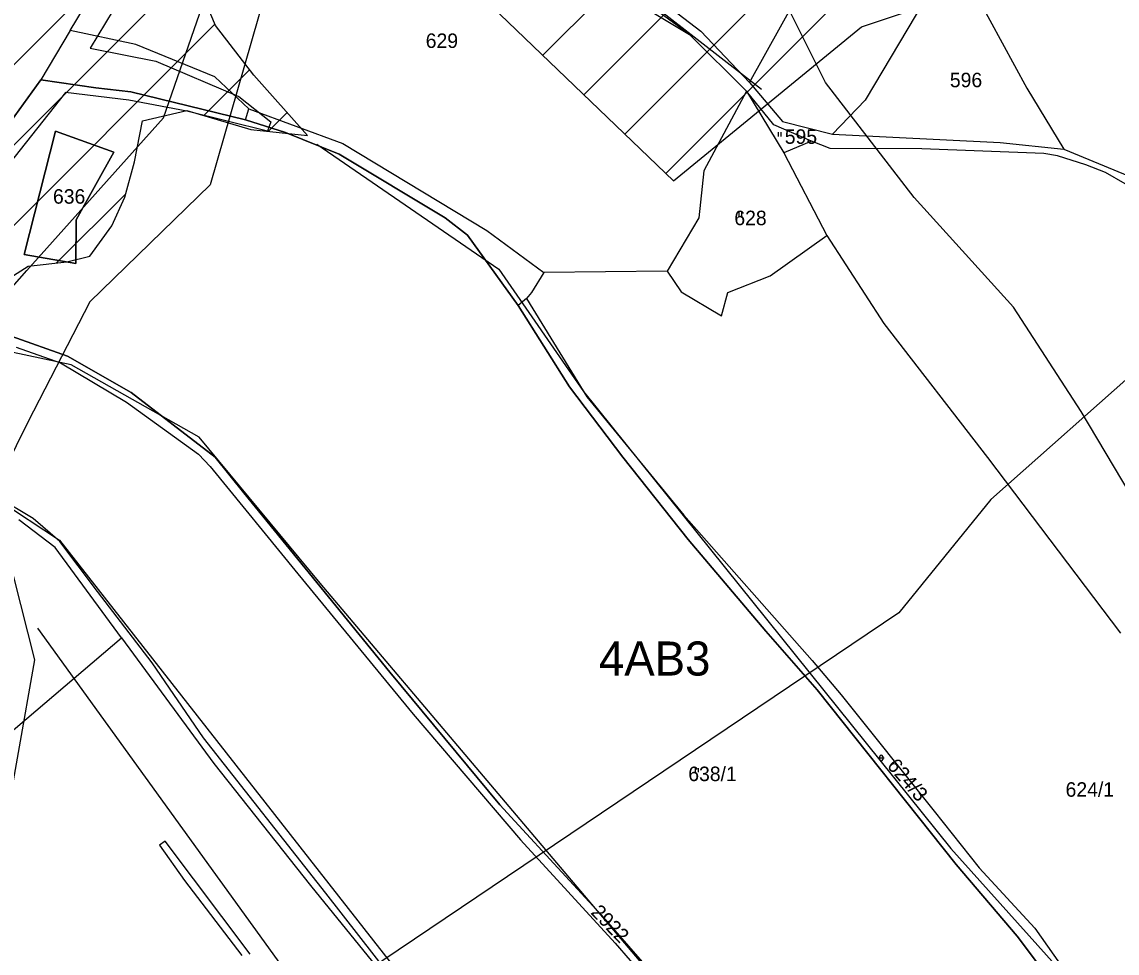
# Model space of a CAD drawing. Extents: x -564810 to -550519, y -1045831 to -1034011.
# Drawn here: x -554481.6 to -554096, y -1037395.7 to -1037067.9 of the extents above; entities that cross this region are included whole.
import ezdxf

# ---------------------------------------------------------------- set-up
doc = ezdxf.new("R2010")
doc.units = 0
for name, color, linetype in [('Biokoridory', 7, 'Continuous'), ('Interakční prvky', 7, 'Continuous'), ('KN stav', 7, 'Continuous'), ('Lesní porost', 7, 'Continuous'), ('Obvod KPU', 7, 'Continuous'), ('Odvodněné plochy', 7, 'Continuous'), ('Parcelní čísla', 7, 'Continuous'), ('přeložka st silnice', 7, 'Continuous'), ('STG', 7, 'Continuous'), ('Vrstva 16', 7, 'Continuous'), ('Vrstva 4', 7, 'Continuous'), ('zamokř ploch', 7, 'Continuous')]:
    doc.layers.add(name, color=color, linetype=linetype)

msp = doc.modelspace()

# ---------------------------------------------------------------- linework, layer by layer
at = {"layer": 'Biokoridory'}
for points in [[(-553945.16, -1036881.18), (-554015.72, -1036962.62), (-554067.26, -1036963.77), (-554132.53, -1036979.8), (-554196.67, -1036993.54), (-554234.46, -1037007.29), (-554300.88, -1036975.22), (-554335.24, -1036993.54), (-554357, -1037030.19), (-554393.64, -1037049.66), (-554415.4, -1037125.24), (-554457.78, -1037166.47), (-554479.54, -1037208.84), (-554492.13, -1037234.04), (-554477.25, -1037292.44), (-554488.7, -1037357.72), (-554504.73, -1037417.27), (-554517.33, -1037456.21), (-554516.18, -1037585.62), (-554550.54, -1037626.85), (-554581.46, -1037653.19), (-554608.37, -1037640.02), (-554697.13, -1037672.66)], [(-554542.29, -1037429.71), (-554504.5, -1037393.63), (-554531.98, -1037360.42), (-554497.63, -1037306.6), (-554506.79, -1037264.22), (-554515.38, -1037232.73), (-554515.38, -1037195.51), (-554479.88, -1037155.43), (-554431.78, -1037101.6), (-554418.04, -1037062.09), (-554404.87, -1037026.59), (-554366.5, -1036988.22), (-554331.57, -1036960.74), (-554289.77, -1036956.73), (-554242.24, -1036977.92), (-554196.44, -1036955.01), (-554152.35, -1036950.43), (-554073.9, -1036929.25), (-553996.6, -1036903.48)]]:
    msp.add_lwpolyline(points, dxfattribs=at)
at = {"layer": 'Interakční prvky'}
for p, q in [((-554260.13, -1037061.27), (-554221.24, -1037091.51)), ((-554377.83, -1037110.94), (-554313.75, -1037154.89)), ((-554313.75, -1037154.89), (-554283.93, -1037198.03)), ((-554464.36, -1037188.65), (-554535.29, -1037173.33)), ((-554419.22, -1037214.05), (-554464.36, -1037188.65)), ((-554283.93, -1037198.03), (-554154.56, -1037358.9)), ((-554376.62, -1037265.5), (-554419.22, -1037214.05)), ((-554491.77, -1037235.02), (-554468.39, -1037250.34)), ((-554468.39, -1037250.34), (-554317.66, -1037442.66)), ((-554255.72, -1037408.23), (-554376.62, -1037265.5)), ((-554375.29, -1037420.6), (-554476.05, -1037281.3)), ((-554154.56, -1037358.9), (-554036.07, -1037490.9))]:
    msp.add_line(p, q, dxfattribs=at)
at = {"layer": 'KN stav'}
for p, q in [((-554464.63, -1037070.92), (-554434.82, -1037020.94)), ((-554225.38, -1037089.19), (-554199.86, -1037043.05)), ((-554151.88, -1037046.81), (-554127.78, -1037091.22)), ((-554269.49, -1037050.49), (-554242.54, -1037071.15)), ((-554276.77, -1037054.13), (-554246.54, -1037072.31)), ((-554246.54, -1037072.31), (-554274.84, -1037051.51)), ((-554163.83, -1037060.27), (-554184.74, -1037095.37)), ((-554441.5, -1037075.86), (-554464.63, -1037070.92)), ((-554246.54, -1037072.31), (-554226.53, -1037092.22)), ((-554242.54, -1037071.15), (-554225.38, -1037089.19)), ((-554413.69, -1037087.16), (-554441.5, -1037075.86)), ((-554501.16, -1037124.39), (-554474.97, -1037088.25)), ((-554474.97, -1037088.25), (-554501.16, -1037124.39)), ((-554474.97, -1037088.25), (-554455.61, -1037091.03)), ((-554455.61, -1037091.03), (-554474.97, -1037088.25)), ((-554401.75, -1037098.47), (-554413.69, -1037087.16)), ((-554225.38, -1037089.19), (-554213.83, -1037102.91)), ((-554455.61, -1037091.03), (-554443.35, -1037092.47)), ((-554443.35, -1037092.47), (-554455.61, -1037091.03)), ((-554443.35, -1037092.47), (-554402.97, -1037102.33)), ((-554402.97, -1037102.33), (-554443.35, -1037092.47)), ((-554226.53, -1037092.22), (-554241.46, -1037120.32)), ((-554216.87, -1037104.13), (-554226.53, -1037092.22)), ((-554226.53, -1037092.22), (-554213.38, -1037113.91)), ((-554127.78, -1037091.22), (-554114.78, -1037112.68)), ((-554184.74, -1037095.37), (-554196.19, -1037107.36)), ((-554402.97, -1037102.33), (-554401.75, -1037098.47)), ((-554402.97, -1037102.33), (-554388.77, -1037106.77)), ((-554388.77, -1037106.77), (-554402.97, -1037102.33)), ((-554203.56, -1037109.89), (-554216.87, -1037104.13)), ((-554213.83, -1037102.91), (-554196.19, -1037107.36)), ((-554469.84, -1037106.31), (-554480.84, -1037149.77)), ((-554480.84, -1037149.77), (-554469.84, -1037106.31)), ((-554449.23, -1037113.75), (-554469.84, -1037106.31)), ((-554469.84, -1037106.31), (-554449.23, -1037113.75)), ((-554388.77, -1037106.77), (-554369.88, -1037114.39)), ((-554369.88, -1037114.39), (-554388.77, -1037106.77)), ((-554196.19, -1037107.36), (-554137.13, -1037110.37)), ((-554203.56, -1037109.89), (-554213.38, -1037113.91)), ((-554196.99, -1037112.41), (-554203.56, -1037109.89)), ((-554164.8, -1037112.59), (-554196.99, -1037112.41)), ((-554121.79, -1037114.19), (-554164.8, -1037112.59)), ((-554137.13, -1037110.37), (-554114.78, -1037112.68)), ((-554114.78, -1037112.68), (-554090.37, -1037122.73)), ((-554462.56, -1037137.57), (-554449.23, -1037113.75)), ((-554449.23, -1037113.75), (-554462.56, -1037137.57)), ((-554369.88, -1037114.39), (-554332.62, -1037136.9)), ((-554332.62, -1037136.9), (-554369.88, -1037114.39)), ((-554213.38, -1037113.91), (-554198.19, -1037143.02)), ((-554116.94, -1037114.99), (-554121.79, -1037114.19)), ((-554106.96, -1037118.14), (-554116.94, -1037114.99)), ((-554241.46, -1037120.32), (-554243.22, -1037136.86)), ((-554100.03, -1037120.93), (-554106.96, -1037118.14)), ((-554093.11, -1037124.89), (-554100.03, -1037120.93)), ((-554462.69, -1037152.93), (-554462.56, -1037137.57)), ((-554462.56, -1037137.57), (-554462.69, -1037152.93)), ((-554332.62, -1037136.9), (-554324.79, -1037142.93)), ((-554324.79, -1037142.93), (-554332.62, -1037136.9)), ((-554243.22, -1037136.86), (-554254.41, -1037155.68)), ((-554324.79, -1037142.93), (-554306.91, -1037167.71)), ((-554306.91, -1037167.71), (-554324.79, -1037142.93)), ((-554218.13, -1037157.26), (-554198.19, -1037143.02)), ((-554198.19, -1037143.02), (-554178.09, -1037174.01)), ((-554480.84, -1037149.77), (-554462.69, -1037152.93)), ((-554462.69, -1037152.93), (-554480.84, -1037149.77)), ((-554297.88, -1037156.11), (-554302.16, -1037163.17)), ((-554254.41, -1037155.68), (-554297.88, -1037156.11)), ((-554254.41, -1037155.68), (-554249.46, -1037162.95)), ((-554233.04, -1037163.09), (-554218.13, -1037157.26)), ((-554249.46, -1037162.95), (-554235.35, -1037171.31)), ((-554235.35, -1037171.31), (-554233.04, -1037163.09)), ((-554303.98, -1037165.21), (-554306.91, -1037167.71)), ((-554302.16, -1037163.17), (-554303.98, -1037165.21)), ((-554303.98, -1037165.21), (-554282.68, -1037199.83)), ((-554306.91, -1037167.71), (-554288.84, -1037196.33)), ((-554288.84, -1037196.33), (-554306.91, -1037167.71)), ((-554178.09, -1037174.01), (-554141.65, -1037221.25)), ((-554465.63, -1037185.55), (-554485.45, -1037178.52)), ((-554485.45, -1037178.52), (-554465.63, -1037185.55)), ((-554483.68, -1037182.35), (-554468.04, -1037187.86)), ((-554443.23, -1037198.33), (-554465.63, -1037185.55)), ((-554465.63, -1037185.55), (-554443.23, -1037198.33)), ((-554468.04, -1037187.86), (-554444.78, -1037201.8)), ((-554288.84, -1037196.33), (-554270.09, -1037221.14)), ((-554270.09, -1037221.14), (-554288.84, -1037196.33)), ((-554413.63, -1037221.15), (-554443.23, -1037198.33)), ((-554443.23, -1037198.33), (-554413.63, -1037221.15)), ((-554282.68, -1037199.83), (-554248.57, -1037241.51)), ((-554444.78, -1037201.8), (-554419.49, -1037220.08)), ((-554419.49, -1037220.08), (-554415.35, -1037224.35)), ((-554415.35, -1037224.35), (-554384.5, -1037262.24)), ((-554403.54, -1037233.63), (-554413.63, -1037221.15)), ((-554413.63, -1037221.15), (-554403.54, -1037233.63)), ((-554270.09, -1037221.14), (-554247, -1037250.12)), ((-554247, -1037250.12), (-554270.09, -1037221.14)), ((-554141.65, -1037221.25), (-554094.81, -1037283.1)), ((-554477.68, -1037242.75), (-554494.78, -1037232.58)), ((-554352.1, -1037296.79), (-554403.54, -1037233.63)), ((-554403.54, -1037233.63), (-554352.1, -1037296.79)), ((-554469.97, -1037252.87), (-554482.71, -1037243.12)), ((-554468.3, -1037250.79), (-554477.68, -1037242.75)), ((-554248.57, -1037241.51), (-554203.38, -1037292.76)), ((-554454.99, -1037268.44), (-554468.3, -1037250.79)), ((-554247, -1037250.12), (-554219.73, -1037282.36)), ((-554219.73, -1037282.36), (-554247, -1037250.12)), ((-554446.56, -1037284.67), (-554469.97, -1037252.87)), ((-554384.5, -1037262.24), (-554343.9, -1037311.61)), ((-554435.76, -1037293.5), (-554454.99, -1037268.44)), ((-554219.73, -1037282.36), (-554201.57, -1037303.06)), ((-554201.57, -1037303.06), (-554219.73, -1037282.36)), ((-554532.67, -1037357.98), (-554446.56, -1037284.67)), ((-554446.56, -1037284.67), (-554414.01, -1037328.97)), ((-554417.73, -1037319.88), (-554435.76, -1037293.5)), ((-554203.38, -1037292.76), (-554193.17, -1037304.85)), ((-554313.4, -1037343.48), (-554352.1, -1037296.79)), ((-554352.1, -1037296.79), (-554313.4, -1037343.48)), ((-554201.57, -1037303.06), (-554152.65, -1037364.59)), ((-554152.65, -1037364.59), (-554201.57, -1037303.06)), ((-554193.17, -1037304.85), (-554160.43, -1037345.71)), ((-554343.9, -1037311.61), (-554306.07, -1037355.85)), ((-554374.62, -1037374.57), (-554417.73, -1037319.88)), ((-554414.01, -1037328.97), (-554379.98, -1037371.95)), ((-554308.1, -1037349.32), (-554313.4, -1037343.48)), ((-554313.4, -1037343.48), (-554308.1, -1037349.32)), ((-554160.43, -1037345.71), (-554144.53, -1037365.72)), ((-554277.76, -1037382.19), (-554308.1, -1037349.32)), ((-554308.1, -1037349.32), (-554277.76, -1037382.19)), ((-554306.07, -1037355.85), (-554272.7, -1037392.22)), ((-554431.15, -1037356.3), (-554433.15, -1037357.77)), ((-554433.15, -1037357.77), (-554424.35, -1037370.19)), ((-554401.24, -1037396.09), (-554431.15, -1037356.3)), ((-554152.65, -1037364.59), (-554131.13, -1037389.76)), ((-554131.13, -1037389.76), (-554152.65, -1037364.59)), ((-554144.53, -1037365.72), (-554124.94, -1037386.98)), ((-554424.35, -1037370.19), (-554404.19, -1037396.54)), ((-554379.98, -1037371.95), (-554353.25, -1037404.87)), ((-554336.8, -1037423.06), (-554374.62, -1037374.57)), ((-554249.89, -1037413.89), (-554277.76, -1037382.19)), ((-554277.76, -1037382.19), (-554249.89, -1037413.89)), ((-554131.13, -1037389.76), (-554118.4, -1037406.78)), ((-554118.4, -1037406.78), (-554131.13, -1037389.76)), ((-554124.94, -1037386.98), (-554113.83, -1037402.85)), ((-554272.7, -1037392.22), (-554255.11, -1037412.55))]:
    msp.add_line(p, q, dxfattribs=at)
at = {"layer": 'Lesní porost'}
for p, q in [((-554627.52, -1037225.92), (-554299.7, -1036898.1)), ((-554644.63, -1037271.32), (-554279.89, -1036906.58)), ((-554661.74, -1037316.71), (-554413.67, -1037068.64)), ((-554417.6, -1037100.86), (-554401.46, -1037084.72)), ((-554394.83, -1037106.37), (-554388.23, -1037099.77)), ((-554469.49, -1037152.74), (-554445.09, -1037128.35))]:
    msp.add_line(p, q, dxfattribs=at)
msp.add_lwpolyline([(-554497.07, -1037165.02), (-554479.4, -1037153.86), (-554465.81, -1037152.33), (-554457.7, -1037150.39), (-554449.96, -1037139.66), (-554445.42, -1037129.53), (-554441.98, -1037117.15), (-554439.17, -1037102.7), (-554423.57, -1037099.11), (-554401.02, -1037105.72), (-554381.05, -1037107.8), (-554400, -1037086.61), (-554413.44, -1037069.18), (-554420.41, -1037052.7)], dxfattribs=at)
at = {"layer": 'Obvod KPU'}
for p, q in [((-554427.88, -1037027.57), (-554457.56, -1037077.14)), ((-554457.56, -1037077.14), (-554434.51, -1037081.72)), ((-554434.51, -1037081.72), (-554405.21, -1037094.1)), ((-554466.28, -1037092.7), (-554516.08, -1037155.59)), ((-554444.02, -1037095.46), (-554466.28, -1037092.7)), ((-554423.63, -1037099.26), (-554444.02, -1037095.46)), ((-554405.21, -1037094.1), (-554394.01, -1037103.01)), ((-554395.14, -1037106.28), (-554423.63, -1037099.26)), ((-554394.01, -1037103.01), (-554395.14, -1037106.28))]:
    msp.add_line(p, q, dxfattribs=at)
at = {"layer": 'Odvodněné plochy'}
msp.add_lwpolyline([(-553768.51, -1036756.72), (-553829.43, -1036776.61), (-553878.45, -1036789.57), (-553893.17, -1036795.97), (-553902.96, -1036798.04), (-553945.58, -1036809.68), (-554011.96, -1036856.46), (-554045.51, -1036888.6), (-554071.21, -1036902.89), (-554172.58, -1036918.6), (-554193.64, -1036926.81), (-554262.17, -1036916.81), (-554406.37, -1036942.53), (-554324.92, -1037053.9), (-554252.23, -1037123.85), (-554185.98, -1037069.55), (-554141.81, -1037054.82), (-554075.55, -1037041.94), (-554013.9, -1037031.81), (-553943.05, -1036960.94), (-553908.08, -1036917.68), (-553894.28, -1036920.44), (-553810.54, -1036911.24), (-553792.14, -1036897.43)], dxfattribs=at)
at = {"layer": 'přeložka st silnice'}
for p, q in [((-554254.94, -1037121.24), (-553942.54, -1036808.85)), ((-554269.35, -1037107.37), (-554056.92, -1036894.94)), ((-554283.77, -1037093.5), (-554097.17, -1036906.91)), ((-554298.18, -1037079.63), (-554130.65, -1036912.1))]:
    msp.add_line(p, q, dxfattribs=at)
at = {"layer": 'STG'}
msp.add_lwpolyline([(-554167.41, -1037688.29), (-554156.39, -1037629.49), (-554145.36, -1037590.9), (-554110.46, -1037535.77), (-554075.55, -1037487.99), (-554048, -1037440.22), (-554044.32, -1037364.87), (-554062.69, -1037282.18), (-554108.62, -1037205), (-554132.5, -1037168.25), (-554167.41, -1037129.66), (-554198.64, -1037089.24), (-554217.01, -1037052.48), (-554226.19, -1036964.28), (-554250.08, -1036927.53), (-554318.05, -1036929.37), (-554393.37, -1036945.9)], dxfattribs=at)
at = {"layer": 'Vrstva 16'}
msp.add_lwpolyline([(-553156.59, -1036068.23), (-553271.19, -1036329.95), (-553326.01, -1036402.23), (-553438.12, -1036581.7), (-553500.41, -1036678.91), (-553537.78, -1036773.63), (-553654.88, -1036898.25), (-553794.4, -1036983), (-553946.38, -1037072.73), (-554030.85, -1037138.79), (-554140.47, -1037236), (-554172.86, -1037275.88), (-554409.55, -1037435.4), (-554469.35, -1037482.76), (-554516.68, -1037530.12), (-554559.04, -1037579.97), (-554569, -1037664.72), (-554661.19, -1037749.47), (-554907.84, -1037851.66), (-555066.31, -1037953.36)], dxfattribs=at)
at = {"layer": 'Vrstva 4'}
for p, q in [((-554464.63, -1037070.92), (-554474.97, -1037088.25)), ((-554401.75, -1037098.47), (-554368.61, -1037110.67)), ((-554368.61, -1037110.67), (-554317.89, -1037141.36)), ((-554317.89, -1037141.36), (-554297.88, -1037156.11))]:
    msp.add_line(p, q, dxfattribs=at)
at = {"layer": 'zamokř ploch'}
for p, q in [((-554215.35, -1037106.68), (-554215.35, -1037108.18)), ((-554214.35, -1037106.68), (-554214.35, -1037108.18)), ((-554229.25, -1037134.86), (-554229.25, -1037136.36)), ((-554228.25, -1037134.86), (-554228.25, -1037136.36)), ((-554180.02, -1037327.01), (-554178.02, -1037327.01)), ((-554179.52, -1037327.51), (-554179.52, -1037326.51)), ((-554178.52, -1037326.51), (-554178.52, -1037327.51)), ((-554244.55, -1037330.58), (-554244.55, -1037332.08)), ((-554243.55, -1037330.58), (-554243.55, -1037332.08))]:
    msp.add_line(p, q, dxfattribs=at)
for centre, start, end in [((-554179.02, -1037326.51), 0, 180), ((-554179.02, -1037327.51), 180, 0)]:
    msp.add_arc(centre, 0.5, start, end, dxfattribs=at)

# ---------------------------------------------------------------- texts
at = {"layer": 'Parcelní čísla'}
for s, p in [('629', (-554339.45, -1037077.03)), ('596', (-554154.88, -1037090.86)), ('595', (-554213.02, -1037110.79)), ('636', (-554470.71, -1037131.86)), ('628', (-554230.77, -1037139.43)), ('638/1', (-554246.99, -1037335.17)), ('624/1', (-554114.13, -1037340.67))]:
    msp.add_text(s, height=5.1, dxfattribs=at).set_placement(p)
for s, rotation, p in [('624/3', 310.9242, (-554177.26, -1037329.92)), ('2922', 314.1263, (-554281.6, -1037381.65))]:
    msp.add_text(s, height=5.1, rotation=rotation, dxfattribs=at).set_placement(p)
at = {"layer": 'STG'}
msp.add_text('4AB3', height=12, dxfattribs=at).set_placement((-554278.46, -1037298.01))

doc.saveas('drawing.dxf')
